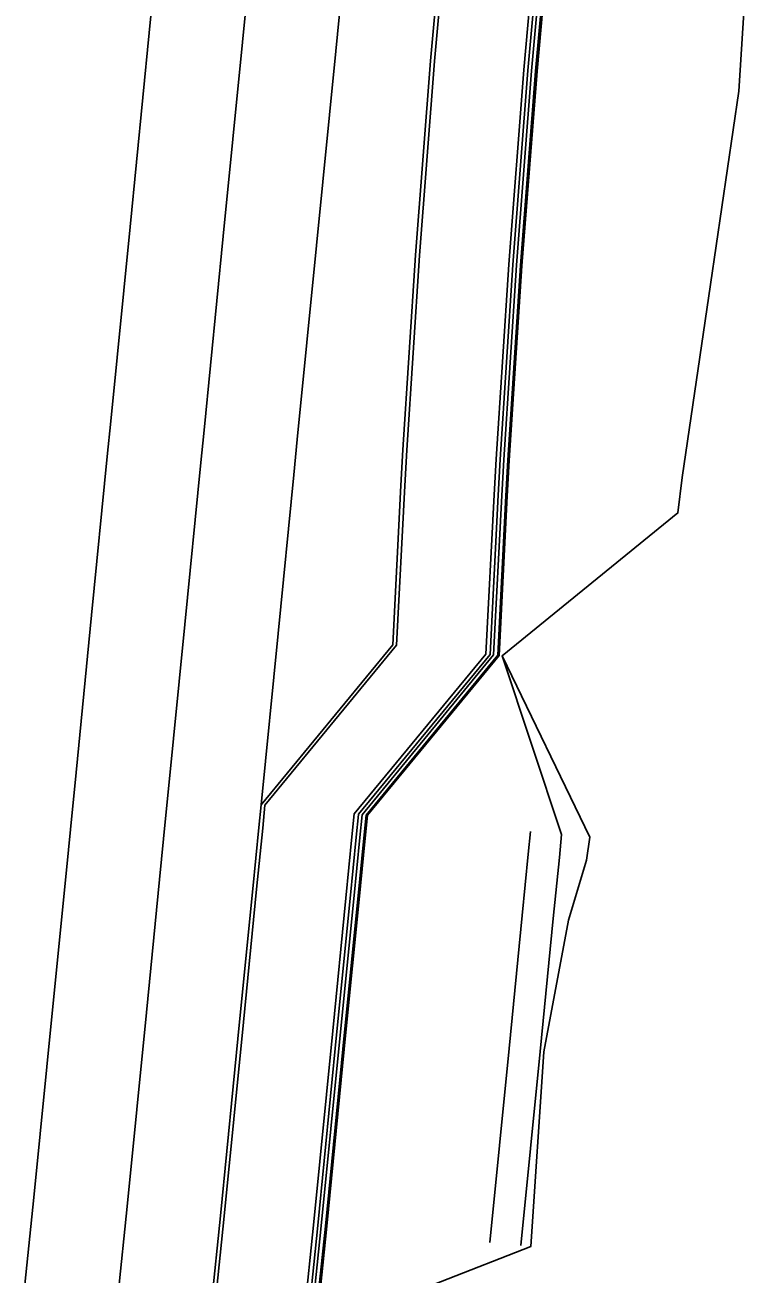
# Model space of a CAD drawing. Extents: x 1797478 to 1804836, y 246529 to 250952.
# Drawn here: x 1797664.8 to 1797757.8, y 246845.8 to 247005.9 of the extents above; entities that cross this region are included whole.
import ezdxf

# ---------------------------------------------------------------- set-up
doc = ezdxf.new("R2010")
doc.units = 0
for name, color, linetype in [('1', 7, 'Continuous'), ('60', 7, 'Continuous'), ('DTCH-LINBTM', 7, 'Continuous'), ('DTCH-LINFRSLP', 7, 'Continuous'), ('EDPV-LINE', 7, 'Continuous'), ('LIMT-CSLINE', 7, 'Continuous'), ('SHDR-UPAV', 7, 'Continuous')]:
    doc.layers.add(name, color=color, linetype=linetype)

msp = doc.modelspace()

# ---------------------------------------------------------------- linework, layer by layer
for points in [[(1797695.03, 246905.91), (1797695.03, 246905.91), (1797697.2, 246927.85), (1797699.21, 246948.18), (1797699.66, 246952.73), (1797702.12, 246977.61), (1797704.59, 247002.49), (1797707.05, 247027.37), (1797709.51, 247052.24), (1797711.97, 247077.12), (1797714.43, 247102), (1797716.89, 247126.88), (1797719.36, 247151.76), (1797721.82, 247176.64), (1797724.28, 247201.51), (1797726.74, 247226.39), (1797729.2, 247251.27), (1797731.66, 247276.15), (1797734.13, 247301.03), (1797736.59, 247325.91), (1797739.05, 247350.79), (1797741.51, 247375.66), (1797743.97, 247400.54)], [(1797664.78, 246844.4), (1797665.93, 246855.58), (1797668.39, 246880.46), (1797670.08, 246897.5), (1797670.86, 246905.34), (1797671.15, 246908.27), (1797671.15, 246908.27), (1797673.32, 246930.21), (1797675.33, 246950.55), (1797675.78, 246955.09), (1797678.24, 246979.97), (1797680.7, 247004.85), (1797683.16, 247029.73)], [(1797664.78, 246844.4), (1797665.93, 246855.58), (1797668.39, 246880.46), (1797670.08, 246897.5), (1797670.86, 246905.34), (1797671.15, 246908.27), (1797671.15, 246908.27), (1797673.32, 246930.21), (1797675.33, 246950.55), (1797675.78, 246955.09), (1797678.24, 246979.97), (1797680.7, 247004.85), (1797683.16, 247029.73)], [(1797664.78, 246844.4), (1797665.93, 246855.58), (1797668.39, 246880.46), (1797670.08, 246897.5), (1797670.86, 246905.34), (1797671.15, 246908.27), (1797671.15, 246908.27), (1797673.32, 246930.21), (1797675.33, 246950.55), (1797675.78, 246955.09), (1797678.24, 246979.97), (1797680.7, 247004.85), (1797683.16, 247029.73)], [(1797664.78, 246844.4), (1797665.93, 246855.58), (1797668.39, 246880.46), (1797670.08, 246897.5), (1797670.86, 246905.34), (1797671.15, 246908.27), (1797671.15, 246908.27), (1797673.32, 246930.21), (1797675.33, 246950.55), (1797675.78, 246955.09), (1797678.24, 246979.97), (1797680.7, 247004.85), (1797683.16, 247029.73)], [(1797676.72, 246843.2), (1797677.87, 246854.4), (1797680.34, 246879.28), (1797682.02, 246896.32), (1797682.8, 246904.15), (1797683.09, 246907.09), (1797683.09, 246907.09), (1797685.26, 246929.03), (1797687.27, 246949.36), (1797687.72, 246953.91), (1797690.18, 246978.79), (1797692.64, 247003.67), (1797695.11, 247028.55)], [(1797676.72, 246843.2), (1797677.87, 246854.4), (1797680.34, 246879.28), (1797682.02, 246896.32), (1797682.8, 246904.15), (1797683.09, 246907.09), (1797683.09, 246907.09), (1797685.26, 246929.03), (1797687.27, 246949.36), (1797687.72, 246953.91), (1797690.18, 246978.79), (1797692.64, 247003.67), (1797695.11, 247028.55)], [(1797688.66, 246842), (1797689.82, 246853.22), (1797692.28, 246878.09), (1797693.96, 246895.13), (1797694.74, 246902.97), (1797695.03, 246905.91), (1797695.03, 246905.91), (1797711.9, 246926.4), (1797712.94, 246946.82), (1797713.21, 246951.39), (1797714.82, 246976.35), (1797716.75, 247001.28), (1797719, 247026.18)], [(1797688.66, 246842), (1797689.82, 246853.22), (1797692.28, 246878.09), (1797693.96, 246895.13), (1797694.74, 246902.97), (1797695.03, 246905.91), (1797695.03, 246905.91), (1797711.9, 246926.4), (1797712.94, 246946.82), (1797713.21, 246951.39), (1797714.82, 246976.35), (1797716.75, 247001.28), (1797719, 247026.18)], [(1797688.66, 246842), (1797689.82, 246853.22), (1797692.28, 246878.09), (1797693.96, 246895.13), (1797694.74, 246902.97), (1797695.03, 246905.91), (1797695.03, 246905.91), (1797711.9, 246926.4), (1797712.94, 246946.82), (1797713.21, 246951.39), (1797714.82, 246976.35), (1797716.75, 247001.28), (1797719, 247026.18)], [(1797688.66, 246842), (1797689.82, 246853.22), (1797692.28, 246878.09), (1797693.96, 246895.13), (1797694.74, 246902.97), (1797695.03, 246905.91), (1797695.03, 246905.91), (1797711.9, 246926.4), (1797712.94, 246946.82), (1797713.21, 246951.39), (1797714.82, 246976.35), (1797716.75, 247001.28), (1797719, 247026.18)], [(1797689.15, 246841.95), (1797690.3, 246853.17), (1797692.77, 246878.05), (1797694.46, 246895.08), (1797695.24, 246902.92), (1797695.53, 246905.86), (1797695.53, 246905.86), (1797712.4, 246926.35), (1797713.45, 246946.77), (1797713.71, 246951.34), (1797715.33, 246976.3), (1797717.26, 247001.23), (1797719.5, 247026.13)], [(1797701.13, 246840.75), (1797702.29, 246851.98), (1797704.75, 246876.86), (1797706.44, 246893.9), (1797707.22, 246901.74), (1797707.51, 246904.67), (1797707.51, 246904.68), (1797724.38, 246925.16), (1797725.42, 246945.59), (1797725.68, 246950.16), (1797727.3, 246975.12), (1797729.23, 247000.05), (1797731.47, 247024.95)], [(1797701.59, 246840.7), (1797702.75, 246851.94), (1797705.21, 246876.81), (1797706.9, 246893.85), (1797707.68, 246901.69), (1797707.97, 246904.63), (1797707.97, 246904.63), (1797724.83, 246925.12), (1797725.88, 246945.54), (1797726.14, 246950.11), (1797727.76, 246975.07), (1797729.69, 247000), (1797731.93, 247024.9)], [(1797702.11, 246840.65), (1797703.27, 246851.88), (1797705.73, 246876.76), (1797707.42, 246893.8), (1797708.19, 246901.64), (1797708.48, 246904.58), (1797708.48, 246904.58), (1797725.35, 246925.07), (1797726.4, 246945.49), (1797726.66, 246950.06), (1797728.28, 246975.02), (1797730.21, 246999.95), (1797732.45, 247024.85)]]:
    msp.add_lwpolyline(points)
at = {"layer": '1'}
msp.add_lwpolyline([(1797664.78, 246844.4), (1797665.93, 246855.58), (1797668.39, 246880.46), (1797670.08, 246897.5), (1797670.86, 246905.34), (1797671.15, 246908.27), (1797671.15, 246908.27), (1797673.32, 246930.21), (1797675.33, 246950.55), (1797675.78, 246955.09), (1797678.24, 246979.97), (1797680.7, 247004.85), (1797683.16, 247029.73)], dxfattribs=at)
at = {"layer": '60'}
for points in [[(1797725.92, 246925.01), (1797748.44, 246943.31), (1797749, 246947.85), (1797752.64, 246972.61), (1797756.26, 246997.37)], [(1797729.61, 246849.28), (1797731.28, 246874.24), (1797734.44, 246891.13), (1797736.74, 246898.82), (1797737.17, 246901.74), (1797737.17, 246901.74)]]:
    msp.add_lwpolyline(points, dxfattribs=at)
at = {"layer": 'DTCH-LINBTM'}
msp.add_lwpolyline([(1797728.33, 246849.41), (1797730.79, 246874.28), (1797732.47, 246891.32), (1797733.25, 246899.16), (1797733.54, 246902.1), (1797733.54, 246902.1), (1797725.92, 246925.01)], dxfattribs=at)
at = {"layer": 'DTCH-LINFRSLP'}
msp.add_lwpolyline([(1797724.35, 246849.8), (1797726.81, 246874.68), (1797728.49, 246891.72), (1797729.27, 246899.56), (1797729.56, 246902.49), (1797729.56, 246902.49)], dxfattribs=at)
at = {"layer": 'EDPV-LINE'}
msp.add_lwpolyline([(1797688.66, 246842), (1797689.82, 246853.22), (1797692.28, 246878.09), (1797693.96, 246895.13), (1797694.74, 246902.97), (1797695.03, 246905.91), (1797695.03, 246905.91), (1797711.9, 246926.4), (1797712.94, 246946.82), (1797713.21, 246951.39), (1797714.82, 246976.35), (1797716.75, 247001.28), (1797719, 247026.18)], dxfattribs=at)
msp.add_lwpolyline([(1797688.66, 246842), (1797689.82, 246853.22), (1797692.28, 246878.09), (1797693.96, 246895.13), (1797694.74, 246902.97), (1797695.03, 246905.91), (1797695.03, 246905.91), (1797711.9, 246926.4), (1797712.94, 246946.82), (1797713.21, 246951.39), (1797714.82, 246976.35), (1797716.75, 247001.28), (1797719, 247026.18)], dxfattribs=at)
at = {"layer": 'LIMT-CSLINE'}
msp.add_lwpolyline([(1797757.81, 247022.34), (1797756.26, 246997.37), (1797752.64, 246972.61), (1797749, 246947.85), (1797748.44, 246943.31), (1797725.92, 246925.01), (1797737.17, 246901.74), (1797737.17, 246901.74), (1797736.74, 246898.82), (1797734.44, 246891.13), (1797731.28, 246874.24), (1797729.61, 246849.28), (1797706.46, 246840.21)], dxfattribs=at)
at = {"layer": 'SHDR-UPAV'}
for points in [[(1797700.6, 246840.8), (1797701.76, 246852.03), (1797704.22, 246876.91), (1797705.9, 246893.95), (1797706.68, 246901.79), (1797706.97, 246904.73), (1797706.97, 246904.73), (1797723.84, 246925.22), (1797724.88, 246945.64), (1797725.15, 246950.21), (1797726.77, 246975.17), (1797728.7, 247000.1), (1797730.94, 247025)], [(1797700.6, 246840.8), (1797701.76, 246852.03), (1797704.22, 246876.91), (1797705.9, 246893.95), (1797706.68, 246901.79), (1797706.97, 246904.73), (1797706.97, 246904.73), (1797723.84, 246925.22), (1797724.88, 246945.64), (1797725.15, 246950.21), (1797726.77, 246975.17), (1797728.7, 247000.1), (1797730.94, 247025)], [(1797702.29, 246840.63), (1797703.45, 246851.87), (1797705.91, 246876.75), (1797707.6, 246893.78), (1797708.37, 246901.62), (1797708.66, 246904.56), (1797708.66, 246904.56), (1797725.53, 246925.05), (1797726.58, 246945.47), (1797726.84, 246950.04), (1797728.46, 246975), (1797730.39, 246999.93), (1797732.63, 247024.83)]]:
    msp.add_lwpolyline(points, dxfattribs=at)

doc.saveas('drawing.dxf')
